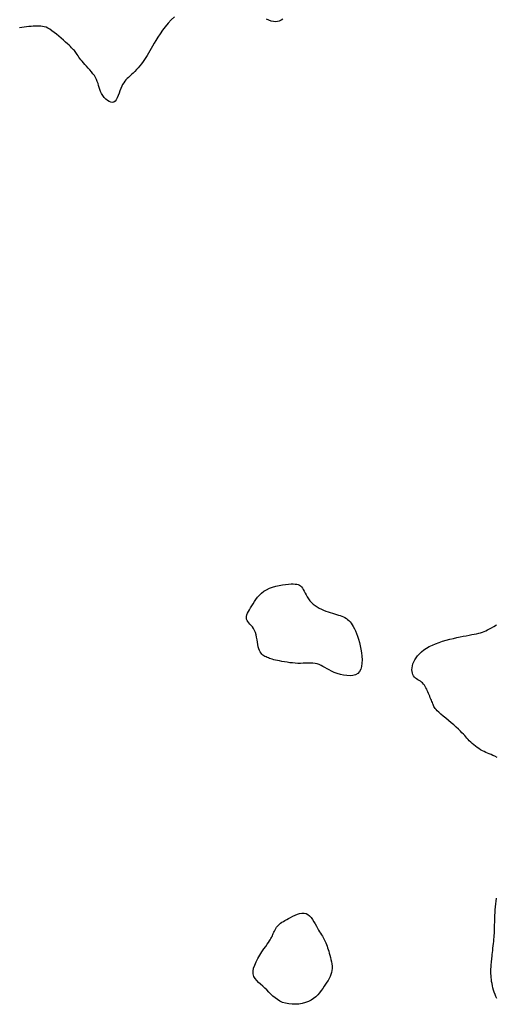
# Model space of a CAD drawing. Header units: millimetres. Extents: x 32690613 to 32693367, y 5343692 to 5344708.
# Tile 981 of 1009: x 32693295 to 32693310, y 5344442 to 5344472. Entities that reach past the tile are written whole.
import ezdxf

# ---------------------------------------------------------------- set-up
doc = ezdxf.new("R2010")
doc.units = ezdxf.units.MM
doc.header["$LTSCALE"] = 20
doc.layers.add('02-DGM_HL_491.50', color=72, linetype='Continuous')

msp = doc.modelspace()

# ---------------------------------------------------------------- linework, layer by layer
at = {"layer": '02-DGM_HL_491.50', "elevation": 491.5, "flags": 128}
for points in [[(32693300.24, 5344472.263), (32693300.141, 5344472.167), (32693300.047, 5344472.063), (32693299.958, 5344471.955), (32693299.875, 5344471.846), (32693299.799, 5344471.738), (32693299.729, 5344471.632), (32693299.667, 5344471.532), (32693299.612, 5344471.44), (32693299.563, 5344471.355), (32693299.518, 5344471.276), (32693299.477, 5344471.202), (32693299.437, 5344471.132), (32693299.398, 5344471.064), (32693299.358, 5344470.999), (32693299.315, 5344470.935), (32693299.269, 5344470.871), (32693299.22, 5344470.807), (32693299.168, 5344470.744), (32693299.115, 5344470.683), (32693299.062, 5344470.624), (32693299.009, 5344470.569), (32693298.958, 5344470.517), (32693298.908, 5344470.469), (32693298.861, 5344470.425), (32693298.817, 5344470.384), (32693298.776, 5344470.345), (32693298.737, 5344470.306), (32693298.701, 5344470.264), (32693298.667, 5344470.218), (32693298.635, 5344470.166), (32693298.605, 5344470.106), (32693298.577, 5344470.039), (32693298.55, 5344469.965), (32693298.523, 5344469.89), (32693298.496, 5344469.817), (32693298.466, 5344469.748), (32693298.434, 5344469.689), (32693298.398, 5344469.643), (32693298.358, 5344469.613), (32693298.312, 5344469.602), (32693298.263, 5344469.609), (32693298.211, 5344469.631), (32693298.16, 5344469.666), (32693298.109, 5344469.711), (32693298.061, 5344469.763), (32693298.017, 5344469.821), (32693297.98, 5344469.882), (32693297.95, 5344469.943), (32693297.926, 5344470.005), (32693297.905, 5344470.067), (32693297.887, 5344470.128), (32693297.869, 5344470.19), (32693297.848, 5344470.252), (32693297.824, 5344470.314), (32693297.794, 5344470.375), (32693297.757, 5344470.436), (32693297.713, 5344470.497), (32693297.665, 5344470.556), (32693297.614, 5344470.615), (32693297.562, 5344470.672), (32693297.511, 5344470.727), (32693297.461, 5344470.781), (32693297.415, 5344470.833), (32693297.374, 5344470.882), (32693297.337, 5344470.929), (32693297.305, 5344470.973), (32693297.276, 5344471.015), (32693297.249, 5344471.054), (32693297.225, 5344471.091), (32693297.202, 5344471.125), (32693297.18, 5344471.157), (32693297.158, 5344471.187), (32693297.134, 5344471.214), (32693297.109, 5344471.242), (32693297.081, 5344471.271), (32693297.049, 5344471.303), (32693297.012, 5344471.338), (32693296.969, 5344471.379), (32693296.919, 5344471.425), (32693296.861, 5344471.478), (32693296.797, 5344471.537), (32693296.728, 5344471.599), (32693296.656, 5344471.661), (32693296.583, 5344471.723), (32693296.51, 5344471.78), (32693296.44, 5344471.832), (32693296.373, 5344471.876), (32693296.312, 5344471.911), (32693296.255, 5344471.936), (32693296.2, 5344471.954), (32693296.147, 5344471.965), (32693296.095, 5344471.971), (32693296.041, 5344471.973), (32693295.985, 5344471.972), (32693295.925, 5344471.97), (32693295.86, 5344471.967), (32693295.791, 5344471.964), (32693295.719, 5344471.96), (32693295.646, 5344471.953), (32693295.572, 5344471.945), (32693295.499, 5344471.935), (32693295.428, 5344471.921)], [(32693303.609, 5344472.185), (32693303.554, 5344472.155), (32693303.498, 5344472.132), (32693303.441, 5344472.116), (32693303.382, 5344472.109), (32693303.319, 5344472.112), (32693303.251, 5344472.127), (32693303.177, 5344472.154), (32693303.098, 5344472.191)], [(32693310.265, 5344449.282), (32693310.198, 5344449.315), (32693310.135, 5344449.343), (32693310.076, 5344449.368), (32693310.019, 5344449.392), (32693309.965, 5344449.414), (32693309.912, 5344449.437), (32693309.86, 5344449.461), (32693309.807, 5344449.488), (32693309.753, 5344449.52), (32693309.699, 5344449.554), (32693309.645, 5344449.592), (32693309.592, 5344449.631), (32693309.54, 5344449.672), (32693309.491, 5344449.714), (32693309.446, 5344449.755), (32693309.403, 5344449.796), (32693309.365, 5344449.836), (32693309.33, 5344449.875), (32693309.295, 5344449.915), (32693309.259, 5344449.957), (32693309.219, 5344450.001), (32693309.175, 5344450.048), (32693309.124, 5344450.1), (32693309.064, 5344450.157), (32693308.995, 5344450.22), (32693308.917, 5344450.287), (32693308.835, 5344450.357), (32693308.751, 5344450.427), (32693308.668, 5344450.497), (32693308.589, 5344450.564), (32693308.518, 5344450.626), (32693308.456, 5344450.681), (32693308.407, 5344450.728), (32693308.368, 5344450.769), (32693308.339, 5344450.804), (32693308.317, 5344450.835), (32693308.301, 5344450.863), (32693308.289, 5344450.891), (32693308.278, 5344450.918), (32693308.267, 5344450.948), (32693308.254, 5344450.98), (32693308.24, 5344451.015), (32693308.224, 5344451.053), (32693308.207, 5344451.093), (32693308.19, 5344451.135), (32693308.171, 5344451.178), (32693308.153, 5344451.222), (32693308.134, 5344451.267), (32693308.116, 5344451.312), (32693308.097, 5344451.357), (32693308.078, 5344451.401), (32693308.057, 5344451.444), (32693308.035, 5344451.485), (32693308.01, 5344451.523), (32693307.983, 5344451.559), (32693307.952, 5344451.591), (32693307.918, 5344451.619), (32693307.881, 5344451.644), (32693307.843, 5344451.668), (32693307.805, 5344451.692), (32693307.767, 5344451.716), (32693307.732, 5344451.743), (32693307.7, 5344451.774), (32693307.672, 5344451.809), (32693307.65, 5344451.85), (32693307.634, 5344451.896), (32693307.624, 5344451.948), (32693307.62, 5344452.002), (32693307.624, 5344452.061), (32693307.634, 5344452.121), (32693307.651, 5344452.184), (32693307.676, 5344452.247), (32693307.709, 5344452.311), (32693307.749, 5344452.374), (32693307.798, 5344452.437), (32693307.854, 5344452.498), (32693307.918, 5344452.558), (32693307.99, 5344452.615), (32693308.07, 5344452.669), (32693308.158, 5344452.72), (32693308.254, 5344452.767), (32693308.356, 5344452.81), (32693308.462, 5344452.849), (32693308.573, 5344452.885), (32693308.684, 5344452.917), (32693308.796, 5344452.947), (32693308.907, 5344452.974), (32693309.014, 5344452.998), (32693309.117, 5344453.02), (32693309.216, 5344453.039), (32693309.309, 5344453.057), (32693309.397, 5344453.074), (32693309.48, 5344453.09), (32693309.557, 5344453.105), (32693309.628, 5344453.12), (32693309.693, 5344453.135), (32693309.752, 5344453.151), (32693309.807, 5344453.168), (32693309.86, 5344453.187), (32693309.913, 5344453.21), (32693309.968, 5344453.236), (32693310.028, 5344453.267), (32693310.094, 5344453.304), (32693310.168, 5344453.348), (32693310.252, 5344453.398)], [(32693310.26, 5344441.804), (32693310.231, 5344441.865), (32693310.203, 5344441.928), (32693310.179, 5344441.993), (32693310.157, 5344442.06), (32693310.138, 5344442.127), (32693310.122, 5344442.194), (32693310.108, 5344442.261), (32693310.096, 5344442.326), (32693310.088, 5344442.389), (32693310.081, 5344442.45), (32693310.077, 5344442.509), (32693310.074, 5344442.565), (32693310.073, 5344442.62), (32693310.074, 5344442.672), (32693310.075, 5344442.723), (32693310.078, 5344442.772), (32693310.081, 5344442.82), (32693310.085, 5344442.866), (32693310.089, 5344442.912), (32693310.093, 5344442.959), (32693310.098, 5344443.006), (32693310.103, 5344443.056), (32693310.109, 5344443.108), (32693310.115, 5344443.164), (32693310.122, 5344443.225), (32693310.129, 5344443.29), (32693310.137, 5344443.359), (32693310.145, 5344443.43), (32693310.153, 5344443.502), (32693310.16, 5344443.573), (32693310.167, 5344443.641), (32693310.173, 5344443.706), (32693310.178, 5344443.766), (32693310.181, 5344443.819), (32693310.184, 5344443.867), (32693310.186, 5344443.912), (32693310.187, 5344443.956), (32693310.187, 5344444.001), (32693310.188, 5344444.049), (32693310.189, 5344444.101), (32693310.19, 5344444.16), (32693310.192, 5344444.226), (32693310.195, 5344444.3), (32693310.199, 5344444.38), (32693310.203, 5344444.464), (32693310.209, 5344444.552), (32693310.216, 5344444.642), (32693310.225, 5344444.733), (32693310.235, 5344444.824), (32693310.247, 5344444.914)]]:
    msp.add_lwpolyline(points, dxfattribs=at)
for points in [[(32693302.643, 5344453.985), (32693302.684, 5344454.051), (32693302.727, 5344454.118), (32693302.774, 5344454.186), (32693302.826, 5344454.253), (32693302.884, 5344454.318), (32693302.948, 5344454.379), (32693303.021, 5344454.436), (32693303.102, 5344454.486), (32693303.192, 5344454.529), (32693303.289, 5344454.565), (32693303.39, 5344454.595), (32693303.493, 5344454.619), (32693303.595, 5344454.637), (32693303.693, 5344454.65), (32693303.784, 5344454.659), (32693303.866, 5344454.664), (32693303.936, 5344454.665), (32693303.996, 5344454.662), (32693304.047, 5344454.655), (32693304.091, 5344454.642), (32693304.128, 5344454.624), (32693304.161, 5344454.601), (32693304.19, 5344454.57), (32693304.218, 5344454.532), (32693304.246, 5344454.487), (32693304.275, 5344454.436), (32693304.304, 5344454.381), (32693304.336, 5344454.322), (32693304.371, 5344454.262), (32693304.409, 5344454.203), (32693304.452, 5344454.145), (32693304.5, 5344454.09), (32693304.553, 5344454.039), (32693304.612, 5344453.993), (32693304.674, 5344453.952), (32693304.74, 5344453.914), (32693304.808, 5344453.88), (32693304.877, 5344453.849), (32693304.947, 5344453.822), (32693305.016, 5344453.797), (32693305.084, 5344453.775), (32693305.15, 5344453.755), (32693305.215, 5344453.736), (32693305.276, 5344453.718), (32693305.336, 5344453.7), (32693305.392, 5344453.682), (32693305.445, 5344453.663), (32693305.495, 5344453.642), (32693305.541, 5344453.619), (32693305.583, 5344453.594), (32693305.623, 5344453.565), (32693305.661, 5344453.531), (32693305.697, 5344453.493), (32693305.731, 5344453.449), (32693305.765, 5344453.399), (32693305.799, 5344453.341), (32693305.832, 5344453.276), (32693305.866, 5344453.204), (32693305.899, 5344453.124), (32693305.93, 5344453.039), (32693305.96, 5344452.947), (32693305.988, 5344452.85), (32693306.013, 5344452.748), (32693306.034, 5344452.642), (32693306.052, 5344452.531), (32693306.065, 5344452.42), (32693306.07, 5344452.31), (32693306.067, 5344452.205), (32693306.054, 5344452.107), (32693306.029, 5344452.02), (32693305.991, 5344451.945), (32693305.939, 5344451.887), (32693305.87, 5344451.847), (32693305.789, 5344451.824), (32693305.698, 5344451.815), (32693305.6, 5344451.819), (32693305.499, 5344451.834), (32693305.398, 5344451.857), (32693305.299, 5344451.887), (32693305.208, 5344451.921), (32693305.125, 5344451.958), (32693305.05, 5344451.996), (32693304.982, 5344452.033), (32693304.918, 5344452.07), (32693304.857, 5344452.104), (32693304.798, 5344452.135), (32693304.738, 5344452.161), (32693304.676, 5344452.181), (32693304.611, 5344452.194), (32693304.543, 5344452.202), (32693304.472, 5344452.205), (32693304.397, 5344452.205), (32693304.32, 5344452.203), (32693304.241, 5344452.201), (32693304.16, 5344452.199), (32693304.077, 5344452.2), (32693303.992, 5344452.204), (32693303.907, 5344452.211), (32693303.823, 5344452.22), (32693303.74, 5344452.232), (32693303.66, 5344452.245), (32693303.583, 5344452.259), (32693303.511, 5344452.273), (32693303.445, 5344452.287), (32693303.385, 5344452.301), (32693303.331, 5344452.314), (32693303.283, 5344452.327), (32693303.238, 5344452.341), (32693303.197, 5344452.354), (32693303.16, 5344452.368), (32693303.124, 5344452.383), (32693303.089, 5344452.399), (32693303.055, 5344452.417), (32693303.022, 5344452.436), (32693302.991, 5344452.459), (32693302.961, 5344452.486), (32693302.933, 5344452.518), (32693302.907, 5344452.556), (32693302.884, 5344452.601), (32693302.865, 5344452.654), (32693302.848, 5344452.716), (32693302.835, 5344452.785), (32693302.822, 5344452.858), (32693302.809, 5344452.934), (32693302.794, 5344453.01), (32693302.778, 5344453.085), (32693302.757, 5344453.156), (32693302.731, 5344453.221), (32693302.7, 5344453.279), (32693302.665, 5344453.33), (32693302.628, 5344453.375), (32693302.59, 5344453.417), (32693302.555, 5344453.456), (32693302.525, 5344453.494), (32693302.5, 5344453.531), (32693302.484, 5344453.57), (32693302.478, 5344453.612), (32693302.482, 5344453.656), (32693302.494, 5344453.704), (32693302.514, 5344453.754), (32693302.539, 5344453.807), (32693302.57, 5344453.863), (32693302.605, 5344453.923)], [(32693305.052, 5344443.204), (32693305.07, 5344443.141), (32693305.089, 5344443.075), (32693305.106, 5344443.008), (32693305.12, 5344442.94), (32693305.132, 5344442.871), (32693305.139, 5344442.802), (32693305.141, 5344442.735), (32693305.136, 5344442.669), (32693305.124, 5344442.606), (32693305.106, 5344442.544), (32693305.081, 5344442.483), (32693305.051, 5344442.423), (32693305.017, 5344442.363), (32693304.979, 5344442.303), (32693304.938, 5344442.242), (32693304.894, 5344442.178), (32693304.849, 5344442.113), (32693304.801, 5344442.047), (32693304.75, 5344441.981), (32693304.694, 5344441.917), (32693304.633, 5344441.857), (32693304.565, 5344441.8), (32693304.49, 5344441.75), (32693304.406, 5344441.707), (32693304.314, 5344441.672), (32693304.215, 5344441.646), (32693304.112, 5344441.628), (32693304.005, 5344441.62), (32693303.899, 5344441.621), (32693303.795, 5344441.631), (32693303.695, 5344441.651), (32693303.602, 5344441.68), (32693303.517, 5344441.719), (32693303.44, 5344441.765), (32693303.369, 5344441.819), (32693303.303, 5344441.877), (32693303.239, 5344441.938), (32693303.177, 5344442.001), (32693303.115, 5344442.064), (32693303.051, 5344442.125), (32693302.985, 5344442.184), (32693302.919, 5344442.241), (32693302.856, 5344442.298), (32693302.799, 5344442.357), (32693302.751, 5344442.42), (32693302.714, 5344442.488), (32693302.693, 5344442.562), (32693302.689, 5344442.645), (32693302.704, 5344442.737), (32693302.737, 5344442.837), (32693302.783, 5344442.941), (32693302.838, 5344443.046), (32693302.899, 5344443.149), (32693302.961, 5344443.247), (32693303.022, 5344443.338), (32693303.077, 5344443.418), (32693303.123, 5344443.485), (32693303.161, 5344443.54), (32693303.192, 5344443.586), (32693303.217, 5344443.624), (32693303.237, 5344443.658), (32693303.255, 5344443.688), (32693303.27, 5344443.717), (32693303.284, 5344443.748), (32693303.299, 5344443.781), (32693303.314, 5344443.817), (32693303.331, 5344443.855), (32693303.349, 5344443.894), (32693303.368, 5344443.933), (32693303.39, 5344443.971), (32693303.415, 5344444.009), (32693303.441, 5344444.044), (32693303.472, 5344444.076), (32693303.505, 5344444.107), (32693303.542, 5344444.136), (32693303.583, 5344444.164), (32693303.628, 5344444.192), (32693303.677, 5344444.221), (32693303.731, 5344444.251), (32693303.79, 5344444.284), (32693303.853, 5344444.318), (32693303.92, 5344444.353), (32693303.99, 5344444.386), (32693304.061, 5344444.415), (32693304.132, 5344444.437), (32693304.202, 5344444.449), (32693304.269, 5344444.449), (32693304.332, 5344444.436), (32693304.389, 5344444.407), (32693304.442, 5344444.364), (32693304.491, 5344444.31), (32693304.536, 5344444.248), (32693304.578, 5344444.182), (32693304.616, 5344444.113), (32693304.652, 5344444.045), (32693304.687, 5344443.981), (32693304.72, 5344443.923), (32693304.751, 5344443.871), (32693304.782, 5344443.823), (32693304.81, 5344443.778), (32693304.837, 5344443.736), (32693304.863, 5344443.695), (32693304.886, 5344443.655), (32693304.909, 5344443.613), (32693304.929, 5344443.57), (32693304.948, 5344443.525), (32693304.966, 5344443.478), (32693304.984, 5344443.429), (32693305, 5344443.377), (32693305.017, 5344443.322), (32693305.034, 5344443.265)]]:
    msp.add_lwpolyline(points, close=True, dxfattribs=at)

doc.saveas('drawing.dxf')
